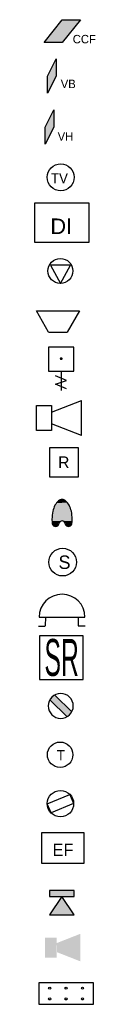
# Model space of a CAD drawing. Header units: millimetres. Extents: x -15 to 127, y -65 to 67.
# Tile 322 of 476: x 74.524 to 75.007, y -65.428 to -57.367. Entities that reach past the tile are written whole.
import ezdxf
from ezdxf.enums import TextEntityAlignment as Align

# ---------------------------------------------------------------- set-up
doc = ezdxf.new("R2010")
doc.units = ezdxf.units.MM
doc.header["$MEASUREMENT"] = 0
doc.layers.add('Cfa', color=1, linetype='Continuous')
doc.styles.add('LEGENDE', font='ARIAL.TTF')
doc.styles.add('PC_MONO_TEXT', font='ARIAL.TTF', dxfattribs={"height": 0.161111})
doc.styles.get("Standard").update_dxf_attribs({"font": 'BKANT.TTF'})

# ---------------------------------------------------------------- blocks, each defined once
blk = doc.blocks.new('INDIC')
for p, q in [((-0.3, 0.15), (0.3, 0.15)), ((-0.132, -0.15), (-0.3, 0.15)), ((0.3, 0.15), (0.127, -0.15)), ((-0.132, -0.15), (0.127, -0.15))]:
    blk.add_line(p, q)
blk = doc.blocks.new('ION')
for p, q in [((-0.196, 0.157), (0.004, -0.209)), ((0.205, 0.157), (-0.196, 0.157)), ((0.004, -0.209), (0.205, 0.157))]:
    blk.add_line(p, q)
blk.add_circle((0.004, 0.041), 0.25)
blk = doc.blocks.new('SIP')
for p, q in [((-0.1474, 0.1365), (0.0026, 0.1365)), ((-0.1474, -0.1135), (-0.1474, 0.1365)), ((0.0026, 0.0698), (0.3026, 0.1865)), ((0.0026, 0.1365), (0.0026, -0.1135)), ((0.3026, -0.1635), (0.3026, 0.1865)), ((0.3026, -0.1635), (0.0026, -0.0469)), ((0.0026, -0.1135), (-0.1474, -0.1135))]:
    blk.add_line(p, q)
blk = doc.blocks.new('BG')
for p, q in [((0.078, -0.538), (-0.181, -0.429)), ((-0.047, -0.317), (-0.046, -0.771)), ((-0.181, -0.621), (0.078, -0.538)), ((0.078, -0.728), (-0.181, -0.621))]:
    blk.add_line(p, q)
blk.add_lwpolyline([(-0.347, 0.246), (-0.347, -0.317), (0.252, -0.317), (0.252, 0.246)], close=True)
at = {"const_width": 0.0341}
blk.add_lwpolyline([(-0.063, -0.024, 1), (-0.029, -0.024, 1)], format="xyb", close=True, dxfattribs=at)
blk = doc.blocks.new('BDR')
for p, q in [((-0.217, 0.129), (0.124, 0.469)), ((-0.123, 0.033), (0.222, 0.37))]:
    blk.add_line(p, q)
blk.add_circle((0.002, 0.25), 0.251)
blk.add_solid([(-0.219, 0.137), (0.124, 0.469), (-0.123, 0.033), (0.222, 0.37)])
blk = doc.blocks.new('R')
for p, q in [((0.25, 0.5), (-0.25, 0.5)), ((-0.25, 0.5), (-0.25, 0)), ((0.25, 0), (0.25, 0.5)), ((-0.25, 0), (0.25, 0))]:
    blk.add_line(p, q)
blk.add_text('R', height=0.2).set_placement((-0.005, 0.152), align=Align.CENTER)
blk = doc.blocks.new('TV')
blk.add_circle((0, 0), 0.27)
blk.add_text('TV', height=0.2).set_placement((-0.197, -0.12))
blk = doc.blocks.new('QCONJ')
blk.add_circle((0.006, 0.238), 0.25)
blk.add_text('T', height=0.2).set_placement((-0.062, 0.129))
blk = doc.blocks.new('SR')
blk.add_lwpolyline([(-0.6, -0.6), (0, -0.6), (0, 0), (-0.6, 0)], close=True)
at = {"style": 'PC_MONO_TEXT', "width": 0.479167}
blk.add_text('SR', height=0.508, dxfattribs=at).set_placement((-0.53, -0.552))
blk = doc.blocks.new('CCF')
for p, q in [((-0.483, 0.027), (0.017, 0.652)), ((0.517, 0.652), (0.017, 0.027)), ((0.017, 0.652), (0.517, 0.652)), ((0.017, 0.027), (-0.483, 0.027))]:
    blk.add_line(p, q)
blk.add_solid([(0.017, 0.652), (0.517, 0.652), (-0.483, 0.027), (0.017, 0.027)])
blk = doc.blocks.new('INFORM')
for p, q in [((-0.258, 0.266), (0.183, 0.449)), ((0.183, 0.449), (0.254, 0.269)), ((-0.184, 0.089), (-0.257, 0.266)), ((0.254, 0.269), (-0.184, 0.089))]:
    blk.add_line(p, q)
blk.add_circle((-0.001, 0.269), 0.257)
blk = doc.blocks.new('DI')
blk.add_lwpolyline([(-0.35, -0.25), (0.35, -0.25), (0.35, 0.25), (-0.35, 0.25)], close=True)
at = {"style": 'LEGENDE'}
blk.add_text('DI', height=0.2, dxfattribs=at).set_placement((-0.007, -0.146), align=Align.CENTER)
blk = doc.blocks.new('QGACHE')
for p, q in [((-0.088, 0.014), (0.112, 0.414)), ((0.112, 0.414), (0.112, 0.014)), ((0.112, 0.364), (0.112, 0.164)), ((-0.088, -0.186), (-0.088, 0.014)), ((0.112, 0.014), (-0.088, -0.386)), ((-0.088, -0.386), (-0.088, 0.014))]:
    blk.add_line(p, q)
blk.add_solid([(-0.085, 0.019), (0.112, 0.41), (-0.088, -0.378), (0.111, 0.011)])
blk = doc.blocks.new('INTEX')
for p, q in [((0.063, -0.399), (0.054, -0.373)), ((0.173, -0.399), (0.178, -0.366))]:
    blk.add_line(p, q)
for points in [[(0.011, 0.005, 0.170717), (-0.047, -0.016, 0.10489), (-0.108, -0.091, 0.066554), (-0.144, -0.19, 0.052697), (-0.158, -0.322, 0.031167), (-0.153, -0.401, 0.066554)], [(0.178, -0.367, 0.017804), (0.18, -0.322, 0.052697), (0.166, -0.19, 0.066554), (0.13, -0.091, 0.10489), (0.069, -0.016, 0.170717), (0.011, 0.005, 0.170717)]]:
    blk.add_lwpolyline(points, format="xyb")
for centre, radius, start, end in [((-0.098, -0.388), 0.056, 191.1992, 348.8008), ((0.012, -0.409), 0.056, 11.1992, 11.1992), ((0.012, -0.409), 0.056, 40.4609, 168.8008), ((-0.043, -0.399), 0, 0, 157.6016), ((0.118, -0.388), 0.056, 191.1992, 348.8008)]:
    blk.add_arc(centre, radius, start, end)
for points in [[(0, 0.004), (0.022, 0.004), (-0.022, -0.001), (0.047, -0.003)], [(-0.127, -0.132), (0.155, -0.152), (-0.149, -0.219), (0.17, -0.214)], [(-0.115, -0.104), (0.139, -0.11), (-0.127, -0.132), (0.155, -0.152)], [(-0.101, -0.078), (0.13, -0.091), (-0.115, -0.104), (0.139, -0.11)], [(-0.092, -0.065), (0.116, -0.067), (-0.101, -0.078), (0.13, -0.091)], [(-0.085, -0.055), (0.099, -0.045), (-0.092, -0.065), (0.116, -0.067)], [(-0.072, -0.04), (0.091, -0.036), (-0.085, -0.055), (0.099, -0.045)], [(-0.062, -0.029), (0.08, -0.026), (-0.072, -0.04), (0.091, -0.036)], [(-0.05, -0.019), (0.071, -0.018), (-0.062, -0.029), (0.08, -0.026)], [(-0.038, -0.009), (0.061, -0.01), (-0.05, -0.019), (0.071, -0.018)], [(-0.022, -0.001), (0.047, -0.003), (-0.038, -0.009), (0.061, -0.01)], [(-0.156, -0.281), (0.177, -0.269), (-0.158, -0.307), (0.178, -0.297)], [(-0.158, -0.307), (0.178, -0.297), (-0.157, -0.328), (0.18, -0.326)], [(-0.157, -0.328), (0.18, -0.326), (-0.157, -0.355), (0.178, -0.353)], [(-0.155, -0.26), (0.176, -0.254), (-0.156, -0.281), (0.177, -0.269)], [(-0.153, -0.241), (0.174, -0.237), (-0.155, -0.26), (0.176, -0.254)], [(-0.149, -0.219), (0.17, -0.214), (-0.153, -0.241), (0.174, -0.237)], [(-0.157, -0.354), (0.001, -0.354), (-0.156, -0.372), (-0.01, -0.36)], [(-0.156, -0.372), (-0.01, -0.36), (-0.154, -0.382), (-0.024, -0.367)], [(-0.154, -0.382), (-0.024, -0.367), (-0.154, -0.394), (-0.027, -0.369)], [(-0.154, -0.394), (-0.027, -0.369), (-0.151, -0.405), (-0.028, -0.37)], [(-0.151, -0.405), (-0.028, -0.37), (-0.147, -0.416), (-0.029, -0.372)], [(-0.147, -0.416), (-0.029, -0.372), (-0.14, -0.426), (-0.031, -0.376)], [(-0.14, -0.426), (-0.031, -0.376), (-0.132, -0.432), (-0.034, -0.377)], [(-0.132, -0.432), (-0.034, -0.377), (-0.116, -0.441), (-0.035, -0.379)], [(-0.116, -0.441), (-0.035, -0.379), (-0.094, -0.444), (-0.037, -0.382)], [(-0.094, -0.444), (-0.037, -0.382), (-0.078, -0.44), (-0.039, -0.386)], [(-0.078, -0.44), (-0.039, -0.386), (-0.063, -0.432), (-0.04, -0.389)], [(-0.063, -0.432), (-0.04, -0.389), (-0.047, -0.411), (-0.042, -0.393)], [(-0.047, -0.411), (-0.042, -0.393), (-0.058, -0.427), (-0.051, -0.419)], [(0.018, -0.354), (0.179, -0.352), (0.028, -0.356), (0.178, -0.367)], [(0.028, -0.356), (0.178, -0.367), (0.032, -0.357), (0.174, -0.388)], [(0.032, -0.357), (0.174, -0.388), (0.036, -0.359), (0.169, -0.41)], [(0.036, -0.359), (0.169, -0.41), (0.053, -0.372), (0.158, -0.426)], [(0.053, -0.372), (0.158, -0.426), (0.054, -0.373), (0.134, -0.441)], [(0.054, -0.373), (0.134, -0.441), (0.055, -0.375), (0.12, -0.443)], [(0.055, -0.375), (0.12, -0.443), (0.057, -0.38), (0.107, -0.443)], [(0.057, -0.38), (0.107, -0.443), (0.058, -0.383), (0.087, -0.435)], [(0.058, -0.383), (0.087, -0.435), (0.063, -0.4), (0.069, -0.418)]]:
    blk.add_solid(points)
blk = doc.blocks.new('EF')
blk.add_lwpolyline([(-0.333, 0.01), (0.367, 0.01), (0.367, 0.51), (-0.333, 0.51)], close=True)
blk.add_text('EF', height=0.2).set_placement((-0.15, 0.13))
blk = doc.blocks.new('INFRA')
for p, q in [((0.26, 0.498), (-0.24, 0.498)), ((-0.24, 0.498), (-0.24, 0.373)), ((0.26, 0.373), (0.26, 0.498)), ((0.01, 0.373), (-0.24, -0.002)), ((-0.24, 0.373), (0.01, 0.373)), ((0.26, -0.002), (0.01, 0.373)), ((0.01, 0.373), (0.26, 0.373)), ((-0.24, -0.002), (0.26, -0.002))]:
    blk.add_line(p, q)
for points in [[(-0.24, 0.498), (0.26, 0.498), (-0.24, 0.373), (0.26, 0.373)], [(0.01, 0.373), (0.26, -0.002), (-0.24, -0.002), (0.01, 0.373)], [(0.01, 0.373), (0.26, -0.002), (-0.24, -0.002), (0.01, 0.373)], [(-0.24, -0.002), (0.01, 0.373), (0.01, 0.373), (0.01, 0.123)], [(0.01, 0.373), (0.26, -0.002), (-0.24, -0.002), (0.01, 0.373)], [(0.01, 0.373), (0.26, -0.002), (0.01, -0.002), (-0.24, -0.002)], [(0.01, -0.002), (-0.24, -0.002), (-0.24, -0.002), (0.01, 0.373)], [(-0.24, -0.002), (0.01, 0.373), (0.01, 0.373), (-0.24, -0.002)], [(0.01, 0.373), (-0.24, -0.002), (0.01, -0.002), (0.01, 0.373)], [(0.01, 0.373), (-0.24, -0.002), (-0.115, -0.002), (0.01, -0.002)], [(0.01, 0.373), (-0.115, -0.002), (0.01, -0.002), (-0.115, -0.002)]]:
    blk.add_solid(points)
blk = doc.blocks.new('SIREFRA')
for points in [[(0, 0.25), (0.15, 0.25), (0, 0), (0.15, 0)], [(0.15, 0.182), (0.448, 0.299), (0.152, 0.067), (0.448, -0.049)]]:
    blk.add_solid(points)
blk = doc.blocks.new('SC')
for p, q in [((-0.669, 0.006), (-0.669, 0.506)), ((-0.669, 0.506), (0.581, 0.506)), ((0.581, 0.506), (0.581, 0.006)), ((0.581, 0.006), (-0.669, 0.006))]:
    blk.add_line(p, q)
at = {"const_width": 0.05}
for points in [[(-0.444, 0.381, 1), (-0.394, 0.381, 1)], [(-0.069, 0.381, 1), (-0.019, 0.381, 1)], [(0.306, 0.381, 1), (0.356, 0.381, 1)], [(-0.444, 0.131, 1), (-0.394, 0.131, 1)], [(-0.069, 0.131, 1), (-0.019, 0.131, 1)], [(0.306, 0.131, 1), (0.356, 0.131, 1)]]:
    blk.add_lwpolyline(points, format="xyb", close=True, dxfattribs=at)
blk = doc.blocks.new('SON')
blk.add_circle((-0.007, -0.06), 0.36)
blk.add_text('S', height=0.35).set_placement((-0.113, -0.238))
blk = doc.blocks.new('SONNE')
for p, q in [((-0.246, 0.003), (-0.174, 0.003)), ((-0.239, 0.101), (0.261, 0.101)), ((-0.171, 0.102), (-0.174, 0.006)), ((0.188, 0.099), (0.188, 0.006)), ((0.188, 0.006), (0.262, 0.006))]:
    blk.add_line(p, q)
blk.add_arc((0.011, 0.101), 0.25, 0, 180)

msp = doc.modelspace()

# ---------------------------------------------------------------- block references
at = {"layer": 'Cfa', "lineweight": -3}
for name, p, xscale, yscale, zscale in [('CCF', (74.7461, -57.5615), 0.2975528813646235, 0.2975528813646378, 0.2975528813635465), ('TV', (74.7388, -58.6575), 0.4082425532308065, 0.4082425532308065, 0.4082425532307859), ('ION', (74.7346, -59.4407), 0.4082425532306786, 0.4082425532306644, 0.4082425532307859), ('INDIC', (74.7162, -59.8393), 0.5832036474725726, 0.5832036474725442, 0.5832036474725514), ('BG', (74.7588, -60.1341), 0.3499221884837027, 0.3499221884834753, 0.3499221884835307), ('SIP', (74.6605, -60.6384), 0.816485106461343, 0.8164851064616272, 0.8164851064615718), ('R', (74.7665, -61.1103), 0.4760846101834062, 0.4760846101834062, 0.4760846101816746), ('INTEX', (74.7444, -61.2984), 0.4899999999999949, 0.4899999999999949, 0.4899999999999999), ('SR', (74.9212, -62.4114), 0.595105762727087, 0.595105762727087, 0.595105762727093), ('BDR', (74.74, -63.0876), -0.4082425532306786, 0.4082425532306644, 0.408242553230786), ('QCONJ', (74.7313, -63.4843), 0.4165740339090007, 0.4165740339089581, 0.4165740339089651)]:
    msp.add_blockref(name, p, dxfattribs=dict(at, xscale=xscale, yscale=yscale, zscale=zscale))
at = {"layer": 'Cfa'}
for name, p, xscale, yscale, zscale in [('QGACHE', (74.6623, -57.834), 0.3499999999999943, 0.3499999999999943, 0.35), ('QGACHE', (74.6433, -58.2511), 0.3499999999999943, 0.3499999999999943, 0.35), ('EF', (74.7472, -64.2785), 0.5, 0.5, 0.5), ('INFRA', (74.7441, -64.695), 0.4000000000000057, 0.4000000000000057, 0.4), ('SIREFRA', (74.609, -65.045), 0.6500000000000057, 0.6500000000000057, 0.65), ('SC', (74.7985, -65.2498), 0.3580351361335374, -0.352175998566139, 0.3580351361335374)]:
    msp.add_blockref(name, p, dxfattribs=dict(at, xscale=xscale, yscale=yscale, zscale=zscale))
at = {"layer": 'Cfa', "linetype": 'Continuous'}
for name, p, xscale, yscale, zscale in [('DI', (74.7475, -59.0294), 0.6375641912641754, 0.6375641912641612, 0.6375641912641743), ('INFORM', (74.7367, -63.8988), 0.4215499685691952, 0.4215499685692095, 0.4215499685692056)]:
    msp.add_blockref(name, p, dxfattribs=dict(at, xscale=xscale, yscale=yscale, zscale=zscale))
at = {"layer": 'Cfa', "ltscale": 0.35}
for name, p, xscale, yscale, zscale in [('SON', (74.7563, -61.7893), 0.314999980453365, 0.3149999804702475, 0.3149999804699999), ('SONNE', (74.7414, -62.3341), 0.75, 0.75, 0.75)]:
    msp.add_blockref(name, p, dxfattribs=dict(at, xscale=xscale, yscale=yscale, zscale=zscale))

# ---------------------------------------------------------------- texts
at = {"layer": 'Cfa', "lineweight": -3}
msp.add_text('CCF', height=0.06899, dxfattribs=at).set_placement((74.8371, -57.5611))
at = {"layer": 'Cfa', "char_height": 0.06899, "attachment_point": 7}
for s, insert in [('VB', (74.7387, -57.9276)), ('VH', (74.7135, -58.3578))]:
    msp.add_mtext(s, dxfattribs=dict(at, insert=insert))

doc.saveas('drawing.dxf')
